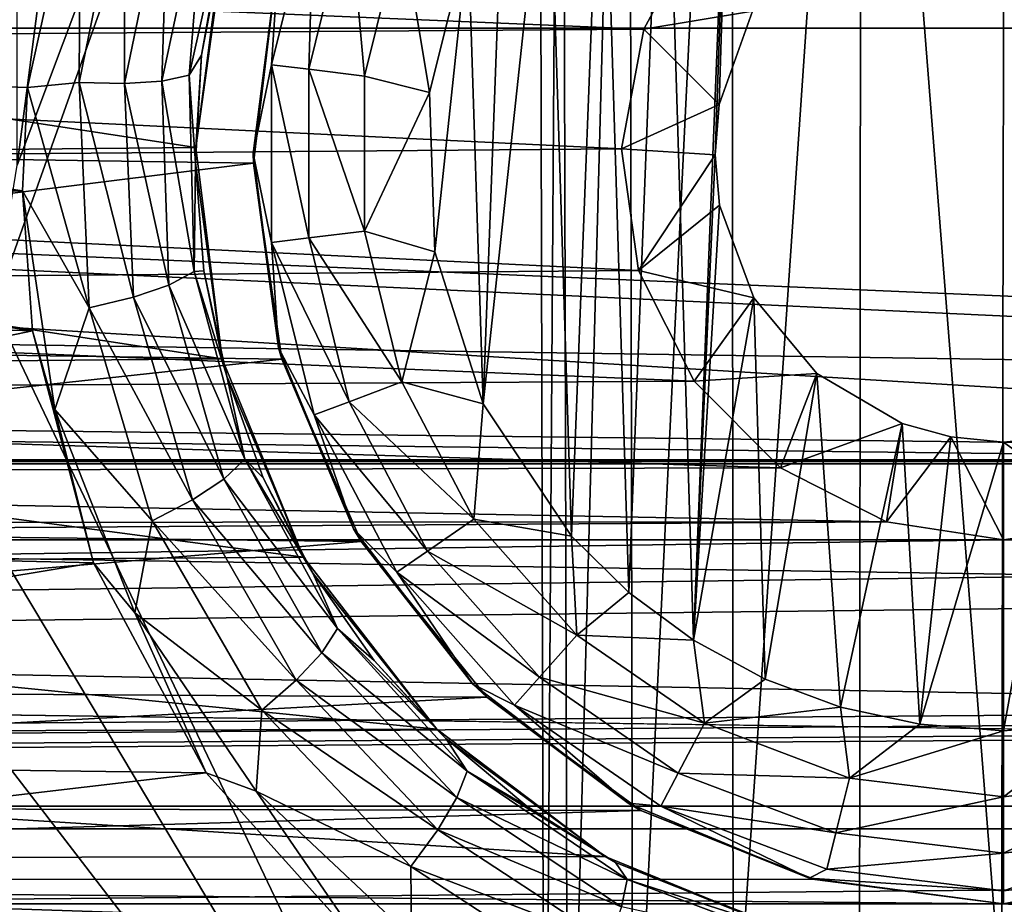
# Model space of a CAD drawing. Header units: metres. Extents: x -95 to 103, y -12 to 12.
# Tile 305 of 520: x -30.9 to -29.2, y -3.68 to -2.15. Entities that reach past the tile are written whole.
import ezdxf

# ---------------------------------------------------------------- set-up
doc = ezdxf.new("R2010")
doc.units = ezdxf.units.M
doc.layers.add('solid_P74500', color=7, linetype='CONTINUOUS')
doc.layers.add('solid_P74500_01', color=7, linetype='CONTINUOUS')

msp = doc.modelspace()

# ---------------------------------------------------------------- linework, layer by layer
at = {"layer": 'solid_P74500'}
for points in [[(-30.908983, -2.4, -1.8), (-30.908983, 2.4, -1.8), (-29.994944, 4.65, -1.8)], [(-30.006725, 0, -1.8), (-30.908983, -2.4, -1.8), (-29.994944, 4.65, -1.8)], [(-21.509121, -2.955877, 0.5), (-37.956421, 3.255723, 0.5), (-37.956421, 2.251903, 0.5)], [(-22.322382, -2.252624, 0.5), (-22.454512, -1.91126, 0.5), (-37.956421, 3.255723, 0.5)], [(-22.111977, -2.551388, 0.5), (-22.322382, -2.252624, 0.5), (-37.956421, 3.255723, 0.5)], [(-21.835627, -2.790458, 0.5), (-22.111977, -2.551388, 0.5), (-37.956421, 3.255723, 0.5)], [(-21.509121, -2.955877, 0.5), (-21.835627, -2.790458, 0.5), (-37.956421, 3.255723, 0.5)], [(-21.509121, -2.955877, 0.5), (-37.956421, 2.251903, 0.5), (-37.956421, -2.251903, 0.5)], [(-30.006725, 0, -1.8), (-29.994944, -4.65, -1.8), (-30.948885, -2.647376, -1.8)], [(-30.006725, 0, -1.8), (-30.948885, -2.647376, -1.8), (-30.908983, -2.4, -1.8)], [(-29.965685, -0.253508, -1.8), (-29.994944, -4.65, -1.8), (-30.006725, 0, -1.8)], [(-29.965685, -0.253508, -1.8), (-29.954844, -4.401396, -1.8), (-29.994944, -4.65, -1.8)], [(-29.965685, -0.253508, -1.8), (-29.849257, -0.477996, -1.8), (-29.954844, -4.401396, -1.8)], [(-29.849257, -0.477996, -1.8), (-29.84202, -4.181844, -1.8), (-29.954844, -4.401396, -1.8)], [(-29.849257, -0.477996, -1.8), (-29.670538, -0.654936, -1.8), (-29.84202, -4.181844, -1.8)], [(-29.670538, -0.654936, -1.8), (-29.668255, -4.007948, -1.8), (-29.84202, -4.181844, -1.8)], [(-29.670538, -0.654936, -1.8), (-29.446598, -0.767877, -1.8), (-29.668255, -4.007948, -1.8)], [(-8.2, -2.162539, 9.147798), (-90.699997, -2.162539, 9.147798), (-90.699997, -0.726812, 9.37156)], [(-8.2, -2.162539, 9.147798), (-90.699997, -0.726812, 9.37156), (-8.2, -0.726812, 9.37156)], [(-29.446598, -0.767877, -1.8), (-29.449167, -3.895406, -1.8), (-29.668255, -4.007948, -1.8)], [(-29.446598, -0.767877, -1.8), (-29.203108, -3.855084, -1.8), (-29.449167, -3.895406, -1.8)], [(-29.446598, -0.767877, -1.8), (-29.196846, -0.806697, -1.8), (-29.203108, -3.855084, -1.8)], [(-29.196846, -0.806697, -1.8), (-28.957003, -3.893337, -1.8), (-29.203108, -3.855084, -1.8)], [(-29.736984, -3.223215, -13), (-29.788027, -1.571459, -13), (-29.668499, -1.497416, -13)], [(-29.736984, -3.223215, -13), (-29.668499, -1.497416, -13), (-29.69928, -2.382048, -13)], [(-29.668499, -1.497416, -13), (-29.692488, -2.29461, -13), (-29.69928, -2.382048, -13)], [(-29.668499, -1.497416, -13), (-29.634665, -2.133235, -13), (-29.692488, -2.29461, -13)], [(-29.849243, -3.140564, -13), (-29.894634, -1.660704, -13), (-29.788027, -1.571459, -13)], [(-29.736984, -3.223215, -13), (-29.849243, -3.140564, -13), (-29.788027, -1.571459, -13)], [(-90.699997, -1.617044, 10.880484), (-90.699997, -2.910733, 10.607904), (-13, -1.617046, 10.880494)], [(-90.699997, -2.910733, 10.607904), (-13, -2.910733, 10.607904), (-13, -1.617046, 10.880494)], [(-29.948107, -3.04319, -13), (-29.98888, -1.76597, -13), (-29.894634, -1.660704, -13)], [(-29.849243, -3.140564, -13), (-29.948107, -3.04319, -13), (-29.894634, -1.660704, -13)], [(-30.101099, -2.813346, -13), (-30.066879, -1.881509, -13), (-29.98888, -1.76597, -13)], [(-29.948107, -3.04319, -13), (-30.101099, -2.813346, -13), (-29.98888, -1.76597, -13)], [(-17, -2.917726, 11.123708), (-90.699997, -2.917726, 11.123708), (-92.5, -1.797398, 11.358476)], [(-30.799236, -1.848754, -12.362529), (-32.515591, -2.208822, -12.303296), (-32.619183, -1.798082, -12.37)], [(-30.799236, -1.848754, -12.362529), (-30.890749, -2.265586, -12.292971), (-32.515591, -2.208822, -12.303296)], [(-30.801437, -2.256752, -12.280845), (-30.890749, -2.265586, -12.292971), (-30.799236, -1.848754, -12.362529)], [(-30.722137, -1.868475, -12.348531), (-30.801437, -2.256752, -12.280845), (-30.799236, -1.848754, -12.362529)], [(-30.722597, -2.258195, -12.241779), (-30.801437, -2.256752, -12.280845), (-30.722137, -1.868475, -12.348531)], [(-30.646452, -1.890138, -12.30921), (-30.722597, -2.258195, -12.241779), (-30.722137, -1.868475, -12.348531)], [(-30.658144, -2.254272, -12.181951), (-30.722597, -2.258195, -12.241779), (-30.646452, -1.890138, -12.30921)], [(-30.583755, -1.903963, -12.248988), (-30.658144, -2.254272, -12.181951), (-30.646452, -1.890138, -12.30921)], [(-30.101099, -2.813346, -13), (-30.127321, -2.00642, -13), (-30.066879, -1.881509, -13)], [(-30.610487, -2.244181, -12.098416), (-30.658144, -2.254272, -12.181951), (-30.583755, -1.903963, -12.248988)], [(-30.536238, -1.908709, -12.164902), (-30.610487, -2.244181, -12.098416), (-30.583755, -1.903963, -12.248988)], [(-30.536238, -1.908709, -12.164902), (-30.589546, -2.209238, -12.004983), (-30.610487, -2.244181, -12.098416)], [(-30.536238, -1.908709, -12.164902), (-30.554874, -2.027416, -12.042666), (-30.589546, -2.209238, -12.004983)], [(-30.467941, -2.226044, -12.814588), (-30.394253, -1.92708, -12.814588), (-30.403378, -2.233884, -12.912048)], [(-30.455704, -2.043535, -12.7), (-30.394253, -1.92708, -12.814588), (-30.467941, -2.226044, -12.814588)], [(-30.394253, -1.92708, -12.814588), (-30.333441, -1.950143, -12.912048), (-30.403378, -2.233884, -12.912048)], [(-30.403378, -2.233884, -12.912048), (-30.333441, -1.950143, -12.912048), (-30.306677, -2.245625, -12.977164)], [(-30.333441, -1.950143, -12.912048), (-30.242361, -1.984685, -12.977164), (-30.306677, -2.245625, -12.977164)], [(-33.660755, -2.0028, -8.466332), (-29.822985, -2.164172, -8.426527), (-29.726404, -1.985125, -8.470494)], [(-30.306677, -2.245625, -12.977164), (-30.242361, -1.984685, -12.977164), (-30.194281, -2.274285, -13)], [(-30.242361, -1.984685, -12.977164), (-30.127321, -2.00642, -13), (-30.194281, -2.274285, -13)], [(-29.634665, -2.133235, -13), (-29.726404, -1.985125, -8.470494), (-29.822985, -2.164172, -8.426527)], [(-33.660755, -2.0028, -8.466332), (-33.568012, -2.190957, -8.419602), (-29.822985, -2.164172, -8.426527)], [(-30.59923, -2.369275, -11.25329), (-30.548954, -2.005872, -11.323713), (-32.846165, -2.025086, -11.320292)], [(-30.554874, -2.027416, -12.042666), (-30.548954, -2.005872, -11.323713), (-30.59923, -2.369275, -11.25329)], [(-30.185358, -2.550327, -13), (-30.194281, -2.274285, -13), (-30.127321, -2.00642, -13)], [(-30.101099, -2.813346, -13), (-30.185358, -2.550327, -13), (-30.127321, -2.00642, -13)], [(-30.458294, -2.055073, -9.684352), (-32.901043, -2.360147, -9.614557), (-32.949829, -2.023391, -9.691021)], [(-30.59923, -2.369275, -11.25329), (-32.846165, -2.025086, -11.320292), (-32.800606, -2.391351, -11.248619)], [(-30.589546, -2.209238, -12.004983), (-30.554874, -2.027416, -12.042666), (-30.59923, -2.369275, -11.25329)], [(-30.5, -2.38, -12.7), (-30.458294, -2.055073, -9.684352), (-30.455704, -2.043535, -12.7)], [(-30.5, -2.38, -12.7), (-30.455704, -2.043535, -12.7), (-30.467941, -2.226044, -12.814588)], [(-30.458294, -2.055073, -9.684352), (-30.499374, -2.396642, -9.605525), (-32.901043, -2.360147, -9.614557)], [(-30.5, -2.38, -12.7), (-30.499374, -2.396642, -9.605525), (-30.458294, -2.055073, -9.684352)], [(-29.692488, -2.29461, -13), (-29.634665, -2.133235, -13), (-29.822985, -2.164172, -8.426527)], [(-16.67, -3.55, 8.703878), (-90.699997, -3.55, 8.703878), (-90.699997, -2.162539, 9.147798)], [(-16.67, -3.301332, 8.801205), (-16.67, -3.55, 8.703878), (-90.699997, -2.162539, 9.147798)], [(-16.67, -3.301332, 8.801205), (-90.699997, -2.162539, 9.147798), (-16.67, -3.05, 8.891428)], [(-14.67, -3.05, 8.891428), (-16.67, -3.05, 8.891428), (-90.699997, -2.162539, 9.147798)], [(-8.2, -2.162539, 9.147798), (-14.67, -3.05, 8.891428), (-90.699997, -2.162539, 9.147798)], [(-33.568012, -2.190957, -8.419602), (-29.861526, -2.371784, -8.370462), (-29.822985, -2.164172, -8.426527)], [(-29.692488, -2.29461, -13), (-29.822985, -2.164172, -8.426527), (-29.861526, -2.371784, -8.370462)], [(-33.568012, -2.190957, -8.419602), (-33.538437, -2.402006, -8.36184), (-29.861526, -2.371784, -8.370462)], [(-30.899744, -2.4446, -12.258627), (-32.50016, -2.444274, -12.258692), (-32.515591, -2.208822, -12.303296)], [(-30.890749, -2.265586, -12.292971), (-30.899744, -2.4446, -12.258627), (-32.515591, -2.208822, -12.303296)], [(-30.610487, -2.244181, -12.098416), (-30.589546, -2.209238, -12.004983), (-30.599909, -2.396032, -11.96127)], [(-30.599909, -2.396032, -11.96127), (-30.589546, -2.209238, -12.004983), (-30.59923, -2.369275, -11.25329)], [(-30.5, -2.38, -12.7), (-30.467941, -2.226044, -12.814588), (-30.467941, -2.533956, -12.814588)], [(-30.467941, -2.226044, -12.814588), (-30.403378, -2.233884, -12.912048), (-30.403378, -2.526116, -12.912048)], [(-30.467941, -2.533956, -12.814588), (-30.467941, -2.226044, -12.814588), (-30.403378, -2.526116, -12.912048)], [(-30.403378, -2.233884, -12.912048), (-30.306677, -2.245625, -12.977164), (-30.306677, -2.514375, -12.977164)], [(-30.403378, -2.526116, -12.912048), (-30.403378, -2.233884, -12.912048), (-30.306677, -2.514375, -12.977164)], [(-30.610487, -2.244181, -12.098416), (-30.602226, -2.584174, -12.016716), (-30.658144, -2.254272, -12.181951)], [(-30.610487, -2.244181, -12.098416), (-30.599909, -2.396032, -11.96127), (-30.602226, -2.584174, -12.016716)], [(-30.306677, -2.514375, -12.977164), (-30.306677, -2.245625, -12.977164), (-30.194281, -2.274285, -13)], [(-37.956421, -2.251903, 0.5), (-37.956421, -3.255723, 0.5), (-16.67, -3.55, 0.5)], [(-21.149256, -3.037568, 0.5), (-37.956421, -2.251903, 0.5), (-16.67, -3.55, 0.5)], [(-21.509121, -2.955877, 0.5), (-37.956421, -2.251903, 0.5), (-21.149256, -3.037568, 0.5)], [(-30.784002, -2.647419, -12.197944), (-30.899744, -2.4446, -12.258627), (-30.890749, -2.265586, -12.292971)], [(-30.801437, -2.256752, -12.280845), (-30.784002, -2.647419, -12.197944), (-30.890749, -2.265586, -12.292971)], [(-30.707226, -2.628935, -12.159133), (-30.784002, -2.647419, -12.197944), (-30.801437, -2.256752, -12.280845)], [(-30.722597, -2.258195, -12.241779), (-30.707226, -2.628935, -12.159133), (-30.801437, -2.256752, -12.280845)], [(-30.658144, -2.254272, -12.181951), (-30.645784, -2.607955, -12.099697), (-30.722597, -2.258195, -12.241779)], [(-30.645784, -2.607955, -12.099697), (-30.707226, -2.628935, -12.159133), (-30.722597, -2.258195, -12.241779)], [(-30.602226, -2.584174, -12.016716), (-30.645784, -2.607955, -12.099697), (-30.658144, -2.254272, -12.181951)], [(-30.306677, -2.514375, -12.977164), (-30.194281, -2.274285, -13), (-30.185358, -2.550327, -13)], [(-29.69928, -2.382048, -13), (-29.692488, -2.29461, -13), (-29.861526, -2.371784, -8.370462)], [(-30.499374, -2.396642, -9.605525), (-32.940205, -2.700332, -9.524611), (-32.901043, -2.360147, -9.614557)], [(-30.553787, -2.735547, -11.169906), (-30.59923, -2.369275, -11.25329), (-32.800606, -2.391351, -11.248619)], [(-30.599909, -2.396032, -11.96127), (-30.59923, -2.369275, -11.25329), (-30.553787, -2.735547, -11.169906)], [(-33.538437, -2.402006, -8.36184), (-29.832134, -2.582519, -8.307863), (-29.861526, -2.371784, -8.370462)], [(-30.455704, -2.716465, -12.7), (-30.499374, -2.396642, -9.605525), (-30.5, -2.38, -12.7)], [(-30.455704, -2.716465, -12.7), (-30.5, -2.38, -12.7), (-30.467941, -2.533956, -12.814588)], [(-29.69928, -2.382048, -13), (-29.861526, -2.371784, -8.370462), (-29.832134, -2.582519, -8.307863)], [(-29.691769, -2.469405, -13), (-29.69928, -2.382048, -13), (-29.832134, -2.582519, -8.307863)], [(-29.736984, -3.223215, -13), (-29.69928, -2.382048, -13), (-29.691769, -2.469405, -13)], [(-33.538437, -2.402006, -8.36184), (-33.578682, -2.613603, -8.298137), (-29.832134, -2.582519, -8.307863)], [(-30.499374, -2.396642, -9.605525), (-30.44998, -2.736265, -9.51435), (-32.940205, -2.700332, -9.524611)], [(-30.553787, -2.735547, -11.169906), (-32.800606, -2.391351, -11.248619), (-32.851887, -2.756503, -11.164752)], [(-30.602226, -2.584174, -12.016716), (-30.599909, -2.396032, -11.96127), (-30.585194, -2.583069, -11.913528)], [(-30.585194, -2.583069, -11.913528), (-30.599909, -2.396032, -11.96127), (-30.553787, -2.735547, -11.169906)], [(-30.455704, -2.716465, -12.7), (-30.44998, -2.736265, -9.51435), (-30.499374, -2.396642, -9.605525)], [(89.300003, -2.500021, 12.247444), (89.300003, -2.45, 12.257548), (-94.018356, -3.847966, 11.892988)], [(-30.882362, -2.687148, -12.207753), (-32.511219, -2.63359, -12.219419), (-32.50016, -2.444274, -12.258692)], [(-30.899744, -2.4446, -12.258627), (-30.882362, -2.687148, -12.207753), (-32.50016, -2.444274, -12.258692)], [(-30.843241, -2.823382, -12.176609), (-30.882362, -2.687148, -12.207753), (-30.899744, -2.4446, -12.258627)], [(-30.784002, -2.647419, -12.197944), (-30.843241, -2.823382, -12.176609), (-30.899744, -2.4446, -12.258627)], [(-29.632658, -2.63014, -13), (-29.691769, -2.469405, -13), (-29.832134, -2.582519, -8.307863)], [(-29.736984, -3.223215, -13), (-29.691769, -2.469405, -13), (-29.632658, -2.63014, -13)], [(89.300003, -2.55, 12.237136), (89.300003, -2.500021, 12.247444), (-94.018356, -3.847966, 11.892988)], [(-30.403378, -2.526116, -12.912048), (-30.306677, -2.514375, -12.977164), (-30.242361, -2.775315, -12.977164)], [(-30.242361, -2.775315, -12.977164), (-30.306677, -2.514375, -12.977164), (-30.185358, -2.550327, -13)], [(-30.467941, -2.533956, -12.814588), (-30.403378, -2.526116, -12.912048), (-30.333441, -2.809857, -12.912048)], [(-30.394253, -2.832921, -12.814588), (-30.467941, -2.533956, -12.814588), (-30.333441, -2.809857, -12.912048)], [(-30.455704, -2.716465, -12.7), (-30.467941, -2.533956, -12.814588), (-30.394253, -2.832921, -12.814588)], [(-30.333441, -2.809857, -12.912048), (-30.403378, -2.526116, -12.912048), (-30.242361, -2.775315, -12.977164)], [(92.5, -2.55, 12.237136), (89.300003, -2.55, 12.237136), (-94.018356, -3.847966, 11.892988)], [(92.5, -4.414677, 11.694401), (92.5, -2.55, 12.237136), (-94.018356, -3.847966, 11.892988)], [(-30.242361, -2.775315, -12.977164), (-30.185358, -2.550327, -13), (-30.101099, -2.813346, -13)], [(-33.578682, -2.613603, -8.298137), (-29.735502, -2.774547, -8.245719), (-29.832134, -2.582519, -8.307863)], [(-30.602226, -2.584174, -12.016716), (-30.514482, -2.909326, -11.92462), (-30.645784, -2.607955, -12.099697)], [(-30.602226, -2.584174, -12.016716), (-30.585194, -2.583069, -11.913528), (-30.545763, -2.765902, -11.863027)], [(-30.602226, -2.584174, -12.016716), (-30.545763, -2.765902, -11.863027), (-30.514482, -2.909326, -11.92462)], [(-30.545763, -2.765902, -11.863027), (-30.585194, -2.583069, -11.913528), (-30.553787, -2.735547, -11.169906)], [(-29.632658, -2.63014, -13), (-29.832134, -2.582519, -8.307863), (-29.735502, -2.774547, -8.245719)], [(-30.645784, -2.607955, -12.099697), (-30.550688, -2.944107, -12.007248), (-30.707226, -2.628935, -12.159133)], [(-30.514482, -2.909326, -11.92462), (-30.550688, -2.944107, -12.007248), (-30.645784, -2.607955, -12.099697)], [(-33.578682, -2.613603, -8.298137), (-33.680794, -2.796605, -8.238264), (-29.735502, -2.774547, -8.245719)], [(-30.882362, -2.687148, -12.207753), (-32.607014, -3.046415, -12.123092), (-32.511219, -2.63359, -12.219419)], [(-30.707226, -2.628935, -12.159133), (-30.605091, -2.979955, -12.066435), (-30.784002, -2.647419, -12.197944)], [(-30.550688, -2.944107, -12.007248), (-30.605091, -2.979955, -12.066435), (-30.707226, -2.628935, -12.159133)], [(-29.612871, -3.290737, -13), (-29.736984, -3.223215, -13), (-29.632658, -2.63014, -13)], [(-29.523325, -2.760992, -13), (-29.632658, -2.63014, -13), (-29.735502, -2.774547, -8.245719)], [(-29.612871, -3.290737, -13), (-29.632658, -2.63014, -13), (-29.523325, -2.760992, -13)], [(-31.061152, -2.865844, -1.8), (-30.948885, -2.647376, -1.8), (-29.994944, -4.65, -1.8)], [(-30.784002, -2.647419, -12.197944), (-30.675121, -3.016618, -12.105084), (-30.843241, -2.823382, -12.176609)], [(-30.605091, -2.979955, -12.066435), (-30.675121, -3.016618, -12.105084), (-30.784002, -2.647419, -12.197944)], [(-30.882362, -2.687148, -12.207753), (-30.776768, -3.089321, -12.112229), (-32.607014, -3.046415, -12.123092)], [(-30.843241, -2.823382, -12.176609), (-30.776768, -3.089321, -12.112229), (-30.882362, -2.687148, -12.207753)], [(-30.44998, -2.736265, -9.51435), (-33.068119, -3.019568, -9.428267), (-32.940205, -2.700332, -9.524611)], [(-30.325832, -3.03, -12.7), (-30.44998, -2.736265, -9.51435), (-30.455704, -2.716465, -12.7)], [(-30.325832, -3.03, -12.7), (-30.455704, -2.716465, -12.7), (-30.394253, -2.832921, -12.814588)], [(-30.44998, -2.736265, -9.51435), (-30.312622, -3.052197, -9.417754), (-33.068119, -3.019568, -9.428267)], [(-30.412619, -3.07956, -11.079996), (-30.553787, -2.735547, -11.169906), (-32.851887, -2.756503, -11.164752)], [(-30.545763, -2.765902, -11.863027), (-30.553787, -2.735547, -11.169906), (-30.412619, -3.07956, -11.079996)], [(-30.325832, -3.03, -12.7), (-30.312622, -3.052197, -9.417754), (-30.44998, -2.736265, -9.51435)], [(-30.412619, -3.07956, -11.079996), (-32.851887, -2.756503, -11.164752), (-32.997723, -3.097138, -11.075095)], [(-29.523325, -2.760992, -13), (-29.735502, -2.774547, -8.245719), (-29.58625, -2.924519, -8.193728)], [(-29.482491, -3.339016, -13), (-29.612871, -3.290737, -13), (-29.523325, -2.760992, -13)], [(-29.375315, -2.847855, -13), (-29.523325, -2.760992, -13), (-29.58625, -2.924519, -8.193728)], [(-29.482491, -3.339016, -13), (-29.523325, -2.760992, -13), (-29.375315, -2.847855, -13)], [(-33.680794, -2.796605, -8.238264), (-29.58625, -2.924519, -8.193728), (-29.735502, -2.774547, -8.245719)], [(-30.482365, -2.941731, -11.808992), (-30.545763, -2.765902, -11.863027), (-30.412619, -3.07956, -11.079996)], [(-30.514482, -2.909326, -11.92462), (-30.545763, -2.765902, -11.863027), (-30.482365, -2.941731, -11.808992)], [(-30.333441, -2.809857, -12.912048), (-30.242361, -2.775315, -12.977164), (-30.117466, -3.013281, -12.977164)], [(-30.117466, -3.013281, -12.977164), (-30.242361, -2.775315, -12.977164), (-30.101099, -2.813346, -13)], [(-33.680794, -2.796605, -8.238264), (-33.828304, -2.935004, -8.189979), (-29.58625, -2.924519, -8.193728)], [(-30.394253, -2.832921, -12.814588), (-30.333441, -2.809857, -12.912048), (-30.197634, -3.068617, -12.912048)], [(-30.197634, -3.068617, -12.912048), (-30.333441, -2.809857, -12.912048), (-30.117466, -3.013281, -12.977164)], [(-30.117466, -3.013281, -12.977164), (-30.101099, -2.813346, -13), (-29.948107, -3.04319, -13)], [(-30.843241, -2.823382, -12.176609), (-30.704706, -3.175593, -12.088072), (-30.776768, -3.089321, -12.112229)], [(-30.675121, -3.016618, -12.105084), (-30.704706, -3.175593, -12.088072), (-30.843241, -2.823382, -12.176609)], [(-30.25116, -3.105563, -12.814588), (-30.394253, -2.832921, -12.814588), (-30.197634, -3.068617, -12.912048)], [(-30.325832, -3.03, -12.7), (-30.394253, -2.832921, -12.814588), (-30.25116, -3.105563, -12.814588)], [(-29.375315, -2.847855, -13), (-29.58625, -2.924519, -8.193728), (-29.402372, -3.017784, -8.15984)], [(-29.345045, -3.36864, -13), (-29.482491, -3.339016, -13), (-29.375315, -2.847855, -13)], [(-29.291311, -2.870527, -13), (-29.375315, -2.847855, -13), (-29.402372, -3.017784, -8.15984)], [(-29.345045, -3.36864, -13), (-29.375315, -2.847855, -13), (-29.291311, -2.870527, -13)], [(-31.234058, -3.03888, -1.8), (-31.061152, -2.865844, -1.8), (-29.994944, -4.65, -1.8)], [(-29.291311, -2.870527, -13), (-29.402372, -3.017784, -8.15984), (-29.200001, -3.049433, -8.148065)], [(-29.345045, -3.36864, -13), (-29.291311, -2.870527, -13), (-29.200001, -2.88, -13)], [(-29.345045, -3.36864, -13), (-29.200001, -2.88, -13), (-29.200001, -3.38, -13)], [(-29.291311, -2.870527, -13), (-29.200001, -3.049433, -8.148065), (-29.200001, -2.88, -13)], [(-29.108171, -2.870482, -13), (-29.200001, -2.88, -13), (-29.005268, -3.020148, -8.158965)], [(-29.200001, -3.38, -13), (-29.200001, -2.88, -13), (-29.108171, -2.870482, -13)], [(-29.029669, -3.365383, -13), (-29.200001, -3.38, -13), (-29.108171, -2.870482, -13)], [(-29.200001, -2.88, -13), (-29.200001, -3.049433, -8.148065), (-29.005268, -3.020148, -8.158965)], [(-90.699997, -2.917726, 11.123708), (-16.78986, -2.912514, 11.097918), (-16.580158, -2.910733, 11.071284)], [(-90.699997, -2.910733, 10.607904), (-16.580158, -2.910733, 11.071284), (-14.790274, -2.910733, 10.839775)], [(-90.699997, -2.910733, 11.071284), (-16.580158, -2.910733, 11.071284), (-90.699997, -2.910733, 11.022143)], [(-90.699997, -2.910733, 10.607904), (-90.699997, -2.910733, 11.022143), (-16.580158, -2.910733, 11.071284)], [(-90.699997, -2.917726, 11.123708), (-16.580158, -2.910733, 11.071284), (-90.699997, -2.910733, 11.071284)], [(-90.699997, -2.910733, 10.607904), (-14.790274, -2.910733, 10.839775), (-13, -2.910733, 10.607904)], [(-16.78986, -2.912514, 11.097918), (-90.699997, -2.917726, 11.123708), (-17, -2.917726, 11.123708)], [(-30.514482, -2.909326, -11.92462), (-30.353771, -3.202753, -11.829181), (-30.550688, -2.944107, -12.007248)], [(-30.514482, -2.909326, -11.92462), (-30.482365, -2.941731, -11.808992), (-30.396561, -3.106803, -11.755662)], [(-30.514482, -2.909326, -11.92462), (-30.396561, -3.106803, -11.755662), (-30.353771, -3.202753, -11.829181)], [(-33.828304, -2.935004, -8.189979), (-29.402372, -3.017784, -8.15984), (-29.58625, -2.924519, -8.193728)], [(-33.828304, -2.935004, -8.189979), (-34.005268, -3.020148, -8.158965), (-29.402372, -3.017784, -8.15984)], [(-30.550688, -2.944107, -12.007248), (-30.380863, -3.244982, -11.911826), (-30.605091, -2.979955, -12.066435)], [(-30.353771, -3.202753, -11.829181), (-30.380863, -3.244982, -11.911826), (-30.550688, -2.944107, -12.007248)], [(-30.396561, -3.106803, -11.755662), (-30.482365, -2.941731, -11.808992), (-30.412619, -3.07956, -11.079996)], [(-30.605091, -2.979955, -12.066435), (-30.425375, -3.292536, -11.971027), (-30.675121, -3.016618, -12.105084)], [(-30.380863, -3.244982, -11.911826), (-30.425375, -3.292536, -11.971027), (-30.605091, -2.979955, -12.066435)], [(-34.200001, -3.049433, -8.148065), (-29.200001, -3.049433, -8.148065), (-29.402372, -3.017784, -8.15984)], [(-34.005268, -3.020148, -8.158965), (-34.200001, -3.049433, -8.148065), (-29.402372, -3.017784, -8.15984)], [(-30.675121, -3.016618, -12.105084), (-30.484877, -3.344565, -12.009689), (-30.704706, -3.175593, -12.088072)], [(-30.425375, -3.292536, -11.971027), (-30.484877, -3.344565, -12.009689), (-30.675121, -3.016618, -12.105084)], [(-30.197634, -3.068617, -12.912048), (-30.117466, -3.013281, -12.977164), (-29.939253, -3.214443, -12.977164)], [(-29.939253, -3.214443, -12.977164), (-30.117466, -3.013281, -12.977164), (-29.948107, -3.04319, -13)], [(-24.402372, -3.017784, -8.15984), (-29.005268, -3.020148, -8.158965), (-29.200001, -3.049433, -8.148065)], [(-24.402372, -3.017784, -8.15984), (-29.200001, -3.049433, -8.148065), (-24.200001, -3.049433, -8.148065)], [(-30.312622, -3.052197, -9.417754), (-33.285477, -3.302219, -9.333025), (-33.068119, -3.019568, -9.428267)], [(-30.119238, -3.299239, -12.7), (-30.312622, -3.052197, -9.417754), (-30.325832, -3.03, -12.7)], [(-30.119238, -3.299239, -12.7), (-30.325832, -3.03, -12.7), (-30.25116, -3.105563, -12.814588)], [(-19.200001, -3.049433, -8.148065), (-85.675003, -3.841013, -7.806084), (-14.325, -3.840867, -7.806155)], [(-34.200001, -3.049433, -8.148065), (-85.675003, -3.841013, -7.806084), (-29.200001, -3.049433, -8.148065)], [(-24.200001, -3.049433, -8.148065), (-29.200001, -3.049433, -8.148065), (-85.675003, -3.841013, -7.806084)], [(-24.200001, -3.049433, -8.148065), (-85.675003, -3.841013, -7.806084), (-19.200001, -3.049433, -8.148065)], [(-31.234058, -3.03888, -1.8), (-29.994944, -4.65, -1.8), (-33.731747, -5.292052, -1.8)], [(-30.312622, -3.052197, -9.417754), (-30.094948, -3.321639, -9.326131), (-33.285477, -3.302219, -9.333025)], [(-30.776768, -3.089321, -12.112229), (-32.79776, -3.423377, -12.022083), (-32.607014, -3.046415, -12.123092)], [(-30.119238, -3.299239, -12.7), (-30.094948, -3.321639, -9.326131), (-30.312622, -3.052197, -9.417754)], [(-29.939253, -3.214443, -12.977164), (-29.948107, -3.04319, -13), (-29.849243, -3.140564, -13)], [(-30.25116, -3.105563, -12.814588), (-30.197634, -3.068617, -12.912048), (-30.003847, -3.287356, -12.912048)], [(-30.003847, -3.287356, -12.912048), (-30.197634, -3.068617, -12.912048), (-29.939253, -3.214443, -12.977164)], [(-30.181551, -3.377074, -10.99297), (-30.412619, -3.07956, -11.079996), (-32.997723, -3.097138, -11.075095)], [(-30.396561, -3.106803, -11.755662), (-30.412619, -3.07956, -11.079996), (-30.181551, -3.377074, -10.99297)], [(-30.181551, -3.377074, -10.99297), (-32.997723, -3.097138, -11.075095), (-33.229626, -3.387967, -10.989617)], [(-30.776768, -3.089321, -12.112229), (-30.58156, -3.453269, -12.013532), (-32.79776, -3.423377, -12.022083)], [(-30.704706, -3.175593, -12.088072), (-30.58156, -3.453269, -12.013532), (-30.776768, -3.089321, -12.112229)], [(-30.290337, -3.258162, -11.703462), (-30.396561, -3.106803, -11.755662), (-30.181551, -3.377074, -10.99297)], [(-30.353771, -3.202753, -11.829181), (-30.396561, -3.106803, -11.755662), (-30.290337, -3.258162, -11.703462)], [(-30.046976, -3.336038, -12.814588), (-30.25116, -3.105563, -12.814588), (-30.003847, -3.287356, -12.912048)], [(-30.119238, -3.299239, -12.7), (-30.25116, -3.105563, -12.814588), (-30.046976, -3.336038, -12.814588)], [(-29.939253, -3.214443, -12.977164), (-29.849243, -3.140564, -13), (-29.736984, -3.223215, -13)], [(-30.704706, -3.175593, -12.088072), (-30.494913, -3.484587, -11.999887), (-30.58156, -3.453269, -12.013532)], [(-30.484877, -3.344565, -12.009689), (-30.494913, -3.484587, -11.999887), (-30.704706, -3.175593, -12.088072)], [(-30.353771, -3.202753, -11.829181), (-30.129143, -3.449903, -11.739145), (-30.380863, -3.244982, -11.911826)], [(-30.353771, -3.202753, -11.829181), (-30.290337, -3.258162, -11.703462), (-30.165812, -3.393512, -11.653022)], [(-30.353771, -3.202753, -11.829181), (-30.165812, -3.393512, -11.653022), (-30.129143, -3.449903, -11.739145)], [(-30.003847, -3.287356, -12.912048), (-29.939253, -3.214443, -12.977164), (-29.718075, -3.367111, -12.977164)], [(-29.718075, -3.367111, -12.977164), (-29.939253, -3.214443, -12.977164), (-29.736984, -3.223215, -13)], [(-29.718075, -3.367111, -12.977164), (-29.736984, -3.223215, -13), (-29.612871, -3.290737, -13)], [(-37.956421, -3.255723, 0.5), (-88, -3.55, 0.5), (-16.67, -3.55, 0.5)], [(-30.380863, -3.244982, -11.911826), (-30.147043, -3.495953, -11.822243), (-30.425375, -3.292536, -11.971027)], [(-30.129143, -3.449903, -11.739145), (-30.147043, -3.495953, -11.822243), (-30.380863, -3.244982, -11.911826)], [(-30.165812, -3.393512, -11.653022), (-30.290337, -3.258162, -11.703462), (-30.181551, -3.377074, -10.99297)], [(-30.046976, -3.336038, -12.814588), (-30.003847, -3.287356, -12.912048), (-29.763344, -3.453363, -12.912048)], [(-29.763344, -3.453363, -12.912048), (-30.003847, -3.287356, -12.912048), (-29.718075, -3.367111, -12.977164)], [(-29.718075, -3.367111, -12.977164), (-29.612871, -3.290737, -13), (-29.482491, -3.339016, -13)], [(-30.094948, -3.321639, -9.326131), (-33.557972, -3.510377, -9.256741), (-33.285477, -3.302219, -9.333025)], [(-30.425375, -3.292536, -11.971027), (-30.180185, -3.551673, -11.881769), (-30.484877, -3.344565, -12.009689)], [(-30.147043, -3.495953, -11.822243), (-30.180185, -3.551673, -11.881769), (-30.425375, -3.292536, -11.971027)], [(-29.85, -3.505833, -12.7), (-30.094948, -3.321639, -9.326131), (-30.119238, -3.299239, -12.7)], [(-29.85, -3.505833, -12.7), (-30.119238, -3.299239, -12.7), (-30.046976, -3.336038, -12.814588)], [(-30.094948, -3.321639, -9.326131), (-29.828274, -3.518446, -9.253676), (-33.557972, -3.510377, -9.256741)], [(-29.85, -3.505833, -12.7), (-29.828274, -3.518446, -9.253676), (-30.094948, -3.321639, -9.326131)], [(-29.79357, -3.510952, -12.814588), (-30.046976, -3.336038, -12.814588), (-29.763344, -3.453363, -12.912048)], [(-29.85, -3.505833, -12.7), (-30.046976, -3.336038, -12.814588), (-29.79357, -3.510952, -12.814588)], [(-29.466791, -3.462411, -12.977164), (-29.718075, -3.367111, -12.977164), (-29.482491, -3.339016, -13)], [(-29.466791, -3.462411, -12.977164), (-29.482491, -3.339016, -13), (-29.345045, -3.36864, -13)], [(-30.484877, -3.344565, -12.009689), (-30.226458, -3.615616, -11.920646), (-30.494913, -3.484587, -11.999887)], [(-30.180185, -3.551673, -11.881769), (-30.226458, -3.615616, -11.920646), (-30.484877, -3.344565, -12.009689)], [(-29.889864, -3.598021, -10.922648), (-30.181551, -3.377074, -10.99297), (-33.229626, -3.387967, -10.989617)], [(-30.165812, -3.393512, -11.653022), (-30.181551, -3.377074, -10.99297), (-29.889864, -3.598021, -10.922648)], [(-29.763344, -3.453363, -12.912048), (-29.718075, -3.367111, -12.977164), (-29.466791, -3.462411, -12.977164)], [(-29.466791, -3.462411, -12.977164), (-29.345045, -3.36864, -13), (-29.200001, -3.38, -13)], [(-29.200001, -3.494805, -12.977164), (-29.200001, -3.38, -13), (-29.029669, -3.365383, -13)], [(-28.93321, -3.462411, -12.977164), (-29.200001, -3.494805, -12.977164), (-29.029669, -3.365383, -13)], [(-29.889864, -3.598021, -10.922648), (-33.229626, -3.387967, -10.989617), (-33.517399, -3.602482, -10.921178)], [(-30.025568, -3.51068, -11.608833), (-30.165812, -3.393512, -11.653022), (-29.889864, -3.598021, -10.922648)], [(-30.129143, -3.449903, -11.739145), (-30.165812, -3.393512, -11.653022), (-30.025568, -3.51068, -11.608833)], [(-29.466791, -3.462411, -12.977164), (-29.200001, -3.38, -13), (-29.200001, -3.494805, -12.977164)], [(-30.58156, -3.453269, -12.013532), (-33.079273, -3.746235, -11.925424), (-32.79776, -3.423377, -12.022083)], [(-30.58156, -3.453269, -12.013532), (-30.305851, -3.760041, -11.921078), (-33.079273, -3.746235, -11.925424)], [(-30.494913, -3.484587, -11.999887), (-30.305851, -3.760041, -11.921078), (-30.58156, -3.453269, -12.013532)], [(-30.129143, -3.449903, -11.739145), (-29.851833, -3.638092, -11.664366), (-30.147043, -3.495953, -11.822243)], [(-30.129143, -3.449903, -11.739145), (-30.025568, -3.51068, -11.608833), (-29.87182, -3.608274, -11.569904)], [(-30.129143, -3.449903, -11.739145), (-29.87182, -3.608274, -11.569904), (-29.851833, -3.638092, -11.664366)], [(-29.79357, -3.510952, -12.814588), (-29.763344, -3.453363, -12.912048), (-29.490103, -3.556991, -12.912048)], [(-29.490103, -3.556991, -12.912048), (-29.763344, -3.453363, -12.912048), (-29.466791, -3.462411, -12.977164)], [(-29.490103, -3.556991, -12.912048), (-29.466791, -3.462411, -12.977164), (-29.200001, -3.494805, -12.977164)], [(-29.200001, -3.592215, -12.912048), (-29.200001, -3.494805, -12.977164), (-28.93321, -3.462411, -12.977164)], [(-28.909899, -3.556991, -12.912048), (-29.200001, -3.592215, -12.912048), (-28.93321, -3.462411, -12.977164)], [(-30.494913, -3.484587, -11.999887), (-30.225697, -3.737878, -11.919488), (-30.305851, -3.760041, -11.921078)], [(-30.226458, -3.615616, -11.920646), (-30.225697, -3.737878, -11.919488), (-30.494913, -3.484587, -11.999887)], [(-30.147043, -3.495953, -11.822243), (-29.861916, -3.685134, -11.748215), (-30.180185, -3.551673, -11.881769)], [(-29.851833, -3.638092, -11.664366), (-29.861916, -3.685134, -11.748215), (-30.147043, -3.495953, -11.822243)], [(-29.490103, -3.556991, -12.912048), (-29.200001, -3.494805, -12.977164), (-29.200001, -3.592215, -12.912048)], [(-90.699997, -3.510733, 10.951016), (92.5, -4.241041, 10.689158), (-92.5, -5.002689, 10.354709)], [(-13, -3.510733, 10.424719), (-90.699997, -3.510733, 10.845956), (-90.699997, -3.510733, 10.424719)], [(-13, -3.510733, 10.424719), (-90.699997, -3.510733, 10.951016), (-90.699997, -3.510733, 10.845956)], [(-13, -3.510733, 10.424719), (-90.699997, -3.510733, 10.424719), (-90.699997, -4.208374, 10.163147)], [(-13, -3.510733, 10.424719), (-90.699997, -4.208374, 10.163147), (-13, -4.208375, 10.163148)], [(-90.699997, -3.510733, 10.951016), (-13, -3.510733, 10.424719), (-15.000362, -3.510733, 10.6882)], [(-15.000362, -3.510733, 10.6882), (-17, -3.510733, 10.951016), (-90.699997, -3.510733, 10.951016)], [(-29.828274, -3.518446, -9.253676), (-33.86702, -3.636654, -9.207864), (-33.557972, -3.510377, -9.256741)], [(-29.87182, -3.608274, -11.569904), (-30.025568, -3.51068, -11.608833), (-29.889864, -3.598021, -10.922648)], [(-29.536465, -3.635704, -12.7), (-29.828274, -3.518446, -9.253676), (-29.85, -3.505833, -12.7)], [(-29.536465, -3.635704, -12.7), (-29.85, -3.505833, -12.7), (-29.79357, -3.510952, -12.814588)], [(-29.505667, -3.620139, -12.814588), (-29.79357, -3.510952, -12.814588), (-29.490103, -3.556991, -12.912048)], [(-29.536465, -3.635704, -12.7), (-29.79357, -3.510952, -12.814588), (-29.505667, -3.620139, -12.814588)], [(-29.828274, -3.518446, -9.253676), (-29.527, -3.637943, -9.207355), (-33.86702, -3.636654, -9.207864)], [(-29.536465, -3.635704, -12.7), (-29.527, -3.637943, -9.207355), (-29.828274, -3.518446, -9.253676)], [(-16.67, -3.55, 8.703878), (-90.699997, -3.55, 0.5), (-90.699997, -3.55, 8.703878)], [(-16.67, -3.55, 8.703878), (-88, -3.55, 0.5), (-90.699997, -3.55, 0.5)], [(-16.67, -3.55, 8.703878), (-16.67, -3.55, 0.5), (-88, -3.55, 0.5)], [(-30.180185, -3.551673, -11.881769), (-29.883457, -3.745749, -11.808283), (-30.226458, -3.615616, -11.920646)], [(-29.861916, -3.685134, -11.748215), (-29.883457, -3.745749, -11.808283), (-30.180185, -3.551673, -11.881769)], [(-29.505667, -3.620139, -12.814588), (-29.490103, -3.556991, -12.912048), (-29.200001, -3.592215, -12.912048)], [(-28.909899, -3.556991, -12.912048), (-28.894333, -3.620139, -12.814588), (-29.200001, -3.657254, -12.814588)], [(-28.909899, -3.556991, -12.912048), (-29.200001, -3.657254, -12.814588), (-29.200001, -3.592215, -12.912048)], [(-29.557735, -3.733493, -10.877088), (-29.889864, -3.598021, -10.922648), (-33.517399, -3.602482, -10.921178)], [(-29.87182, -3.608274, -11.569904), (-29.889864, -3.598021, -10.922648), (-29.557735, -3.733493, -10.877088)], [(-29.505667, -3.620139, -12.814588), (-29.200001, -3.592215, -12.912048), (-29.200001, -3.657254, -12.814588)], [(-29.557735, -3.733493, -10.877088), (-33.517399, -3.602482, -10.921178), (-33.844543, -3.733841, -10.876968)], [(-30.226458, -3.615616, -11.920646), (-29.914879, -3.817957, -11.847514), (-30.225697, -3.737878, -11.919488)], [(-29.883457, -3.745749, -11.808283), (-29.914879, -3.817957, -11.847514), (-30.226458, -3.615616, -11.920646)], [(-29.540564, -3.737946, -11.515864), (-29.87182, -3.608274, -11.569904), (-29.557735, -3.733493, -10.877088)], [(-29.851833, -3.638092, -11.664366), (-29.87182, -3.608274, -11.569904), (-29.540564, -3.737946, -11.515864)], [(-29.536465, -3.635704, -12.7), (-29.505667, -3.620139, -12.814588), (-29.200001, -3.657254, -12.814588)], [(-28.894333, -3.620139, -12.814588), (-28.863535, -3.635704, -12.7), (-29.200001, -3.68, -12.7)], [(-29.200001, -3.657254, -12.814588), (-28.894333, -3.620139, -12.814588), (-29.200001, -3.68, -12.7)], [(-29.200001, -3.68, -9.190625), (-34.200001, -3.68, -9.190625), (-33.86702, -3.636654, -9.207864)], [(-29.527, -3.637943, -9.207355), (-29.200001, -3.68, -9.190625), (-33.86702, -3.636654, -9.207864)], [(-29.851833, -3.638092, -11.664366), (-29.536253, -3.756429, -11.614435), (-29.861916, -3.685134, -11.748215)], [(-29.851833, -3.638092, -11.664366), (-29.540564, -3.737946, -11.515864), (-29.536253, -3.756429, -11.614435)], [(-29.536465, -3.635704, -12.7), (-29.200001, -3.68, -12.7), (-29.527, -3.637943, -9.207355)], [(-29.536465, -3.635704, -12.7), (-29.200001, -3.657254, -12.814588), (-29.200001, -3.68, -12.7)], [(-29.200001, -3.68, -12.7), (-29.200001, -3.68, -9.190625), (-29.527, -3.637943, -9.207355)], [(-28.863535, -3.635704, -12.7), (-28.867022, -3.636654, -9.207864), (-29.200001, -3.68, -9.190625)], [(-28.863535, -3.635704, -12.7), (-29.200001, -3.68, -9.190625), (-29.200001, -3.68, -12.7)], [(-24.200001, -3.68, -9.190625), (-29.200001, -3.68, -9.190625), (-28.867022, -3.636654, -9.207864)], [(-84.199997, -3.68, -9.190625), (-13, -4.775385, -8.672122), (-87, -4.775385, -8.672122)], [(-84.199997, -3.68, -9.190625), (-79.199997, -3.68, -9.190625), (-13, -4.775385, -8.672122)], [(-74.199997, -3.68, -9.190625), (-13, -4.775385, -8.672122), (-79.199997, -3.68, -9.190625)], [(-69.199997, -3.68, -9.190625), (-13, -4.775385, -8.672122), (-74.199997, -3.68, -9.190625)], [(-64.199997, -3.68, -9.190625), (-13, -4.775385, -8.672122), (-69.199997, -3.68, -9.190625)], [(-59.200001, -3.68, -9.190625), (-13, -4.775385, -8.672122), (-64.199997, -3.68, -9.190625)], [(-54.200001, -3.68, -9.190625), (-13, -4.775385, -8.672122), (-59.200001, -3.68, -9.190625)], [(-49.200001, -3.68, -9.190625), (-13, -4.775385, -8.672122), (-54.200001, -3.68, -9.190625)], [(-44.200001, -3.68, -9.190625), (-13, -4.775385, -8.672122), (-49.200001, -3.68, -9.190625)], [(-39.200001, -3.68, -9.190625), (-13, -4.775385, -8.672122), (-44.200001, -3.68, -9.190625)], [(-34.200001, -3.68, -9.190625), (-13, -4.775385, -8.672122), (-39.200001, -3.68, -9.190625)], [(-29.200001, -3.68, -9.190625), (-13, -4.775385, -8.672122), (-34.200001, -3.68, -9.190625)], [(-24.200001, -3.68, -9.190625), (-13, -4.775385, -8.672122), (-29.200001, -3.68, -9.190625)]]:
    msp.add_3dface(points, dxfattribs=at)
at = {"layer": 'solid_P74500_01'}
for points in [[(-94.018356, -1.947775, 12.347315), (89.300003, -2.45, 12.257548), (89.300003, -1.230984, 12.43924)], [(-92.5, -1.797398, 11.358476), (89.300003, -1.232091, 11.4338), (89.300003, -2.45, 11.235991)], [(-92.5, -1.797398, 11.358476), (89.300003, -2.45, 11.235991), (89.300003, -2.500025, 11.224967)], [(-92.5, -1.797398, 11.358476), (89.300003, -2.500025, 11.224967), (89.300003, -2.55, 11.213719)], [(-17, -2.917726, 11.123708), (-92.5, -1.797398, 11.358476), (89.300003, -2.55, 11.213719)], [(-94.018356, -1.947775, 12.347315), (-94.018356, -3.847966, 11.892988), (89.300003, -2.45, 12.257548)], [(-92.5, -5.002689, -10.354709), (92.5, -5.136834, -10.28863), (92.5, -3.49366, -10.955787)], [(-19.200001, -3.78, -10.861012), (-92.5, -5.002689, -10.354709), (92.5, -3.49366, -10.955787)], [(-90.699997, -3.510733, 10.951016), (-17, -3.510733, 10.951016), (92.5, -4.241041, 10.689158)]]:
    msp.add_3dface(points, dxfattribs=at)

doc.saveas('drawing.dxf')
